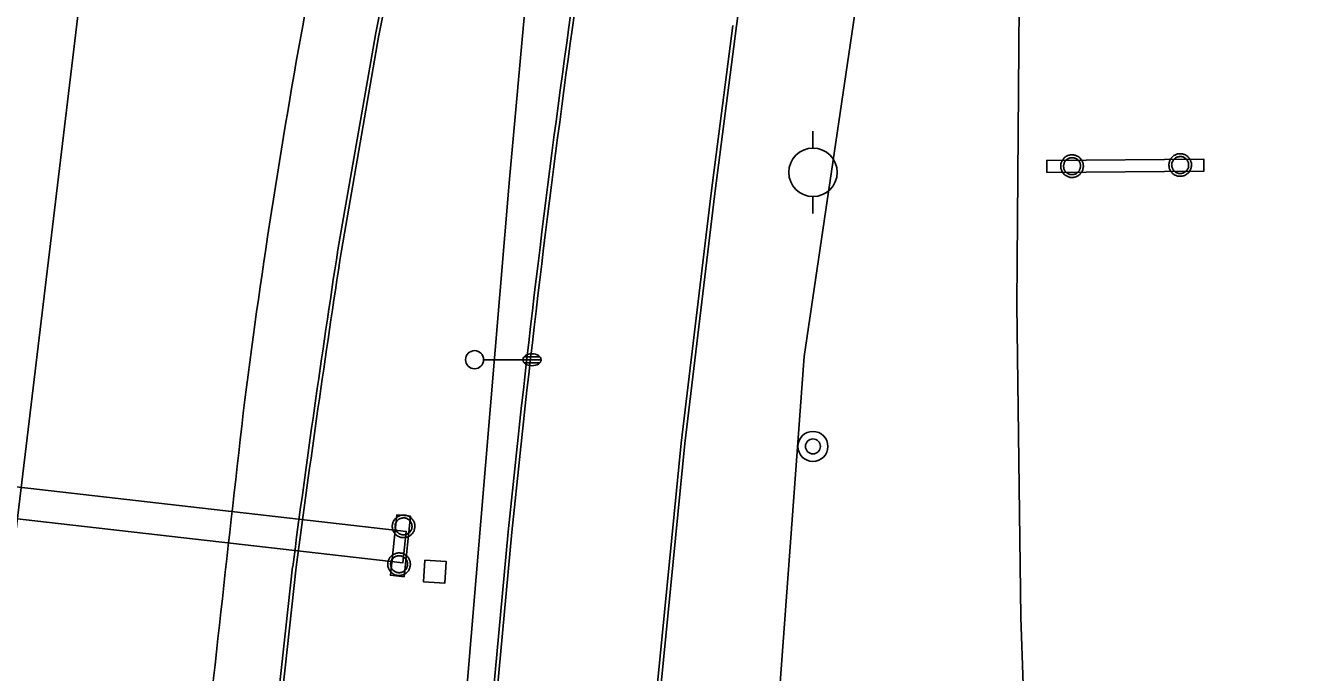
# Model space of a CAD drawing. Extents: x 2145380 to 2157287, y 139568 to 149130.
# Drawn here: x 2150853.5 to 2151063.6, y 146988.5 to 147095.4 of the extents above; entities that cross this region are included whole.
import ezdxf

# ---------------------------------------------------------------- set-up
doc = ezdxf.new("R2010")
doc.units = 0
for name, color, linetype in [('Default', 7, 'Continuous'), ('TOPO_Asphalt', 7, 'Continuous'), ('TOPO_Concrete', 7, 'Continuous'), ('TOPO_Curb Back', 7, 'Continuous'), ('TOPO_Fence', 7, 'Continuous'), ('TOPO_Light Pole', 7, 'Continuous'), ('TOPO_Power Pole', 7, 'Continuous'), ('TOPO_San Manhole', 7, 'Continuous'), ('TOPO_Sign', 7, 'Continuous')]:
    doc.layers.add(name, color=color, linetype=linetype)

# ---------------------------------------------------------------- blocks, each defined once
blk = doc.blocks.new('LP')
at = {"layer": 'TOPO_Light Pole'}
blk.add_line((3.81, 0), (20.32, 0), dxfattribs=at)
for points in [[(20.32, 0), (27.94, 0)], [(20.32, 0), (23.5, 0)], [(20.83, 1.27), (27.43, 1.27)], [(20.83, 1.27), (23.5, 1.27)], [(23.71, 1.27), (27.43, 1.27)], [(23.71, 0), (27.94, 0)], [(20.83, -1.27), (27.43, -1.27)], [(20.83, -1.27), (23.5, -1.27)], [(23.71, -1.27), (27.43, -1.27)]]:
    blk.add_lwpolyline(points, dxfattribs=at)
blk.add_circle((0, 0), 3.81, dxfattribs=at)
blk.add_ellipse((24.13, 0), major_axis=(3.81, 0), ratio=0.666667, dxfattribs=at)
blk = doc.blocks.new('POWPOL')
at = {"layer": 'TOPO_Power Pole'}
for p, q in [((0, 10.16), (0, 17.34)), ((0, -10.16), (0, -17.34))]:
    blk.add_line(p, q, dxfattribs=at)
blk.add_circle((0, 0), 10.16, dxfattribs=at)
blk = doc.blocks.new('EXMHSS')
at = {"layer": 'Default'}
for radius in [6.3, 3.13]:
    blk.add_circle((0, 0), radius, dxfattribs=at)

msp = doc.modelspace()

# ---------------------------------------------------------------- linework, layer by layer
at = {"layer": 'TOPO_Asphalt'}
for points in [[(2151007.26, 147202.82), (2151013.49, 147201.75), (2151017.45, 147197.83), (2151027.14, 147194.06), (2151021.54, 147178.62), (2151018.56, 147143.46), (2151017.95, 147105.88), (2151017.5, 147049.29), (2151018.15, 146997.6), (2151018.94, 146975.35), (2151019.5, 146964.7), (2151020.14, 146953.42), (2151064.26, 146954.67), (2151108.27, 146957.52), (2151135.16, 146961.32), (2151160.31, 146967.35), (2151181.02, 146973.11), (2151201.45, 146974.43), (2151205.64, 146974.31), (2151204.56, 147013.05), (2151207.69, 147013.1), (2151207.24, 147102.83)], [(2150819.78, 146571.32), (2150823.49, 146659.32), (2150828.97, 146758.61), (2150835.17, 146838.37), (2150842.86, 146924.28), (2150851.46, 147007.54), (2150862.87, 147102.56)]]:
    msp.add_lwpolyline(points, dxfattribs=at)
for centre, radius, start, end in [((2152089.89, 146879.1), 1209.99, 169.49219, 172.66699), ((2159735.74, 146019.49), 8903.87, 173.460515, 173.914528)]:
    msp.add_arc(centre, radius, start, end, dxfattribs=at)
at = {"layer": 'TOPO_Concrete'}
for points in [[(2150917.23, 147014.31), (2150916.14, 147004.3), (2150913.88, 147004.54), (2150914.97, 147014.55), (2150917.23, 147014.31)], [(2150919.59, 147007.03), (2150923.09, 147006.82), (2150922.87, 147003.22), (2150919.38, 147003.43), (2150919.59, 147007.03)]]:
    msp.add_lwpolyline(points, dxfattribs=at)
at = {"layer": 'TOPO_Curb Back'}
for points in [[(2151030.36, 147540.35), (2151008.31, 147465.38), (2150987.94, 147395.68), (2150959.02, 147309.46), (2150949.52, 147257.94), (2150947.03, 147247.03), (2150934.41, 147200.86), (2150921.9, 147146.55), (2150911.41, 147093.91)], [(2151030.89, 147540.05), (2151008.88, 147465.21), (2150988.52, 147395.5), (2150959.6, 147309.31), (2150950.11, 147257.82), (2150947.61, 147246.89), (2150934.99, 147200.71), (2150922.49, 147146.42), (2150912, 147093.79)], [(2150943.41, 147095.16), (2150952.8, 147162.7), (2150964.12, 147229.48), (2150975.61, 147289.65), (2150988.78, 147350.2), (2151004.02, 147415.95), (2151021.16, 147488.54), (2151033.08, 147539.76)], [(2150944, 147095.07), (2150953.39, 147162.61), (2150964.71, 147229.38), (2150976.2, 147289.53), (2150989.36, 147350.06), (2151004.6, 147415.82), (2151021.74, 147488.4), (2151033.72, 147539.83)], [(2150984.98, 147189.31), (2150974.54, 147120.31), (2150971.14, 147095.35)], [(2150957.3, 146978.88), (2150961.98, 147026.4), (2150966.95, 147067.73), (2150970.55, 147095.43)], [(2150957.9, 146978.8), (2150962.57, 147026.34), (2150967.54, 147067.65), (2150971.14, 147095.35)], [(2150905.19, 147058.32), (2150911.41, 147093.9)], [(2150905.78, 147058.22), (2150912, 147093.8)], [(2150933.38, 147011.7), (2150929.67, 146971.79), (2150924.39, 146906.44), (2150921.04, 146849.88), (2150918.61, 146786.29), (2150917.91, 146731.92), (2150918.19, 146677.98), (2150918.67, 146605.69), (2150918.74, 146559.78), (2150919.31, 146489.53), (2150919.58, 146406.28), (2150920.14, 146329.02), (2150920.66, 146246.78), (2150921.11, 146183.58), (2150921.16, 146175.03)], [(2150933.98, 147011.65), (2150930.26, 146971.74), (2150924.99, 146906.4), (2150921.64, 146849.85), (2150919.21, 146786.28), (2150918.51, 146731.92), (2150918.79, 146677.98), (2150919.27, 146605.69), (2150919.34, 146559.78), (2150919.91, 146489.54), (2150920.18, 146406.28), (2150920.74, 146329.03), (2150921.26, 146246.78), (2150921.71, 146183.58), (2150921.76, 146175.03)], [(2150865.91, 145690.86), (2150865.88, 145696.8), (2150865.43, 145752.95), (2150864.93, 145837.07), (2150864.77, 145907.99), (2150864.36, 145986.9), (2150863.7, 146078.74), (2150863.02, 146167.53), (2150862.65, 146235.61), (2150862.1, 146318.52), (2150862.05, 146401.75), (2150862.72, 146461.35), (2150863.98, 146519.89), (2150866.08, 146585.06), (2150868.64, 146639.64), (2150871.05, 146692), (2150874.89, 146753.98), (2150878.84, 146810.1), (2150884.52, 146876.52), (2150892.12, 146955), (2150897.72, 147005.96)], [(2150866.51, 145690.86), (2150866.48, 145696.8), (2150866.03, 145752.96), (2150865.53, 145837.07), (2150865.37, 145907.99), (2150864.96, 145986.9), (2150864.3, 146078.74), (2150863.62, 146167.54), (2150863.25, 146235.62), (2150862.7, 146318.52), (2150862.65, 146401.75), (2150863.32, 146461.34), (2150864.58, 146519.87), (2150866.67, 146585.04), (2150869.24, 146639.61), (2150871.64, 146691.97), (2150875.49, 146753.94), (2150879.44, 146810.06), (2150885.12, 146876.47), (2150892.72, 146954.94), (2150898.32, 147005.89)]]:
    msp.add_lwpolyline(points, dxfattribs=at)
for centre, radius, start, end in [((2153172.92, 146784.86), 2251, 172.07657, 174.21614), ((2153173.13, 146784.83), 2250.61, 172.07672, 174.21602), ((2153295.75, 146690.72), 2418.65, 171.25807, 172.51109), ((2153295.23, 146690.8), 2417.53, 171.25815, 172.51114)]:
    msp.add_arc(centre, radius, start, end, dxfattribs=at)
at = {"layer": 'TOPO_Fence'}
for points in [[(2150915.52, 146167.74), (2150915.1, 146266.94), (2150914.68, 146361.73), (2150914.13, 146474.22), (2150913.56, 146573.2), (2150913.15, 146665.23), (2150912.91, 146777.14), (2150914.21, 146828.72), (2150919.01, 146898.79), (2150926.46, 146985.19), (2150933.61, 147070.03), (2150936.32, 147100.44), (2150940.26, 147145.37), (2150952.9, 147224.15), (2150962.41, 147270.35)], [(2150991.16, 147100.41), (2150982.32, 147040.72), (2150977.72, 146977.8), (2150977.8, 146967.47), (2150983.23, 146966.1), (2150983.14, 146963.13)]]:
    msp.add_lwpolyline(points, dxfattribs=at)
at = {"layer": 'TOPO_Power Pole'}
for points in [[(2151042.65, 147072.36), (2151042.66, 147072.49), (2151042.68, 147072.62), (2151042.7, 147072.74), (2151042.74, 147072.87), (2151042.77, 147073), (2151042.82, 147073.12), (2151042.88, 147073.24), (2151042.95, 147073.36), (2151043.03, 147073.47), (2151043.11, 147073.57), (2151043.19, 147073.67), (2151043.29, 147073.76), (2151043.39, 147073.84), (2151043.5, 147073.92), (2151043.62, 147073.99), (2151043.74, 147074.05), (2151043.85, 147074.1), (2151043.98, 147074.14), (2151044.11, 147074.18), (2151044.24, 147074.2), (2151044.38, 147074.22), (2151044.51, 147074.22), (2151044.63, 147074.22), (2151044.76, 147074.21), (2151044.89, 147074.19), (2151045.02, 147074.16), (2151045.15, 147074.12), (2151045.27, 147074.07), (2151045.39, 147074.02), (2151045.51, 147073.95), (2151045.62, 147073.88), (2151045.72, 147073.8), (2151045.82, 147073.71), (2151045.91, 147073.62), (2151046, 147073.51), (2151046.08, 147073.4), (2151046.15, 147073.29), (2151046.21, 147073.18), (2151046.26, 147073.05), (2151046.31, 147072.93), (2151046.34, 147072.8), (2151046.38, 147072.67), (2151046.39, 147072.54), (2151046.4, 147072.41), (2151046.4, 147072.28), (2151046.39, 147072.15), (2151046.37, 147072.02), (2151046.34, 147071.89), (2151046.3, 147071.76), (2151046.26, 147071.64), (2151046.2, 147071.52), (2151046.14, 147071.4), (2151046.07, 147071.29), (2151045.99, 147071.18), (2151045.9, 147071.08), (2151045.8, 147070.99), (2151045.71, 147070.91), (2151045.6, 147070.82), (2151045.49, 147070.75), (2151045.37, 147070.69), (2151045.25, 147070.63), (2151045.13, 147070.58), (2151045, 147070.55), (2151044.87, 147070.52), (2151044.74, 147070.5), (2151044.61, 147070.49), (2151044.49, 147070.49), (2151044.35, 147070.5), (2151044.22, 147070.51), (2151044.09, 147070.54), (2151043.97, 147070.57), (2151043.84, 147070.62), (2151043.72, 147070.67), (2151043.6, 147070.74), (2151043.49, 147070.8), (2151043.38, 147070.88), (2151043.28, 147070.97), (2151043.18, 147071.06), (2151043.09, 147071.16), (2151043.01, 147071.27), (2151042.94, 147071.37), (2151042.87, 147071.48), (2151042.82, 147071.61), (2151042.76, 147071.73), (2151042.73, 147071.86), (2151042.7, 147071.98), (2151042.68, 147072.12), (2151042.66, 147072.25), (2151042.65, 147072.36)], [(2151024.77, 147072.17), (2151024.78, 147072.3), (2151024.79, 147072.43), (2151024.81, 147072.56), (2151024.85, 147072.69), (2151024.89, 147072.81), (2151024.94, 147072.94), (2151025, 147073.06), (2151025.06, 147073.17), (2151025.15, 147073.28), (2151025.22, 147073.39), (2151025.31, 147073.48), (2151025.41, 147073.58), (2151025.51, 147073.66), (2151025.62, 147073.74), (2151025.74, 147073.8), (2151025.85, 147073.86), (2151025.97, 147073.91), (2151026.1, 147073.96), (2151026.23, 147074), (2151026.36, 147074.02), (2151026.49, 147074.04), (2151026.62, 147074.04), (2151026.75, 147074.04), (2151026.88, 147074.02), (2151027.01, 147074.01), (2151027.14, 147073.97), (2151027.27, 147073.94), (2151027.39, 147073.88), (2151027.51, 147073.83), (2151027.63, 147073.77), (2151027.74, 147073.7), (2151027.84, 147073.61), (2151027.94, 147073.53), (2151028.03, 147073.43), (2151028.12, 147073.33), (2151028.19, 147073.22), (2151028.26, 147073.11), (2151028.33, 147072.99), (2151028.38, 147072.87), (2151028.43, 147072.74), (2151028.46, 147072.62), (2151028.49, 147072.49), (2151028.5, 147072.35), (2151028.51, 147072.22), (2151028.51, 147072.1), (2151028.5, 147071.96), (2151028.48, 147071.83), (2151028.45, 147071.7), (2151028.42, 147071.58), (2151028.37, 147071.45), (2151028.31, 147071.34), (2151028.26, 147071.22), (2151028.18, 147071.11), (2151028.1, 147071), (2151028.01, 147070.9), (2151027.92, 147070.8), (2151027.82, 147070.72), (2151027.71, 147070.64), (2151027.6, 147070.57), (2151027.49, 147070.5), (2151027.37, 147070.45), (2151027.25, 147070.4), (2151027.11, 147070.36), (2151026.99, 147070.33), (2151026.86, 147070.31), (2151026.73, 147070.3), (2151026.6, 147070.3), (2151026.47, 147070.31), (2151026.34, 147070.32), (2151026.2, 147070.35), (2151026.08, 147070.39), (2151025.96, 147070.44), (2151025.83, 147070.49), (2151025.71, 147070.55), (2151025.6, 147070.62), (2151025.5, 147070.7), (2151025.39, 147070.78), (2151025.3, 147070.87), (2151025.21, 147070.97), (2151025.13, 147071.08), (2151025.05, 147071.19), (2151024.99, 147071.3), (2151024.93, 147071.42), (2151024.88, 147071.55), (2151024.84, 147071.67), (2151024.81, 147071.8), (2151024.79, 147071.93), (2151024.78, 147072.06), (2151024.77, 147072.17)], [(2151025.24, 147072.17), (2151025.25, 147072.28), (2151025.26, 147072.4), (2151025.28, 147072.51), (2151025.32, 147072.62), (2151025.36, 147072.73), (2151025.41, 147072.83), (2151025.47, 147072.92), (2151025.53, 147073.02), (2151025.6, 147073.11), (2151025.69, 147073.19), (2151025.77, 147073.27), (2151025.87, 147073.34), (2151025.96, 147073.39), (2151026.07, 147073.45), (2151026.17, 147073.49), (2151026.28, 147073.53), (2151026.4, 147073.55), (2151026.5, 147073.57), (2151026.62, 147073.57), (2151026.73, 147073.57), (2151026.84, 147073.56), (2151026.96, 147073.54), (2151027.07, 147073.5), (2151027.17, 147073.47), (2151027.28, 147073.42), (2151027.38, 147073.36), (2151027.47, 147073.3), (2151027.57, 147073.23), (2151027.65, 147073.15), (2151027.72, 147073.06), (2151027.8, 147072.97), (2151027.85, 147072.87), (2151027.91, 147072.77), (2151027.96, 147072.67), (2151027.99, 147072.56), (2151028.02, 147072.45), (2151028.04, 147072.33), (2151028.05, 147072.22), (2151028.05, 147072.11), (2151028.04, 147072), (2151028.01, 147071.89), (2151027.99, 147071.77), (2151027.95, 147071.66), (2151027.9, 147071.56), (2151027.85, 147071.46), (2151027.79, 147071.36), (2151027.72, 147071.27), (2151027.64, 147071.19), (2151027.56, 147071.11), (2151027.47, 147071.04), (2151027.37, 147070.98), (2151027.28, 147070.92), (2151027.16, 147070.87), (2151027.06, 147070.83), (2151026.95, 147070.8), (2151026.84, 147070.78), (2151026.72, 147070.77), (2151026.62, 147070.77), (2151026.5, 147070.78), (2151026.39, 147070.79), (2151026.27, 147070.81), (2151026.16, 147070.85), (2151026.06, 147070.9), (2151025.96, 147070.95), (2151025.86, 147071.01), (2151025.77, 147071.08), (2151025.68, 147071.15), (2151025.6, 147071.24), (2151025.52, 147071.33), (2151025.46, 147071.42), (2151025.41, 147071.52), (2151025.36, 147071.62), (2151025.31, 147071.73), (2151025.28, 147071.84), (2151025.26, 147071.95), (2151025.25, 147072.07), (2151025.24, 147072.17)], [(2151043.12, 147072.36), (2151043.13, 147072.47), (2151043.14, 147072.58), (2151043.17, 147072.69), (2151043.2, 147072.8), (2151043.24, 147072.91), (2151043.29, 147073.02), (2151043.35, 147073.11), (2151043.42, 147073.21), (2151043.49, 147073.29), (2151043.57, 147073.37), (2151043.66, 147073.46), (2151043.75, 147073.52), (2151043.85, 147073.58), (2151043.95, 147073.63), (2151044.05, 147073.67), (2151044.16, 147073.71), (2151044.28, 147073.73), (2151044.39, 147073.76), (2151044.51, 147073.76), (2151044.62, 147073.76), (2151044.73, 147073.75), (2151044.84, 147073.72), (2151044.95, 147073.69), (2151045.06, 147073.65), (2151045.17, 147073.61), (2151045.26, 147073.55), (2151045.36, 147073.48), (2151045.45, 147073.41), (2151045.53, 147073.34), (2151045.61, 147073.25), (2151045.68, 147073.15), (2151045.74, 147073.06), (2151045.79, 147072.96), (2151045.84, 147072.85), (2151045.88, 147072.74), (2151045.91, 147072.63), (2151045.92, 147072.52), (2151045.93, 147072.41), (2151045.93, 147072.3), (2151045.92, 147072.19), (2151045.9, 147072.07), (2151045.88, 147071.96), (2151045.83, 147071.85), (2151045.79, 147071.75), (2151045.74, 147071.65), (2151045.67, 147071.55), (2151045.61, 147071.46), (2151045.53, 147071.37), (2151045.44, 147071.29), (2151045.35, 147071.22), (2151045.25, 147071.16), (2151045.16, 147071.1), (2151045.05, 147071.05), (2151044.95, 147071.02), (2151044.83, 147070.99), (2151044.72, 147070.97), (2151044.6, 147070.96), (2151044.5, 147070.96), (2151044.38, 147070.97), (2151044.27, 147070.98), (2151044.15, 147071), (2151044.04, 147071.04), (2151043.94, 147071.08), (2151043.84, 147071.13), (2151043.74, 147071.2), (2151043.65, 147071.27), (2151043.56, 147071.34), (2151043.48, 147071.42), (2151043.41, 147071.51), (2151043.34, 147071.61), (2151043.29, 147071.7), (2151043.24, 147071.81), (2151043.19, 147071.92), (2151043.17, 147072.03), (2151043.14, 147072.14), (2151043.13, 147072.25), (2151043.12, 147072.36)], [(2150914.19, 147012.63), (2150914.2, 147012.76), (2150914.21, 147012.89), (2150914.24, 147013.01), (2150914.27, 147013.14), (2150914.31, 147013.27), (2150914.36, 147013.39), (2150914.42, 147013.51), (2150914.49, 147013.63), (2150914.57, 147013.74), (2150914.65, 147013.84), (2150914.73, 147013.94), (2150914.83, 147014.03), (2150914.93, 147014.11), (2150915.04, 147014.19), (2150915.16, 147014.26), (2150915.28, 147014.32), (2150915.39, 147014.37), (2150915.52, 147014.41), (2150915.65, 147014.45), (2150915.78, 147014.47), (2150915.91, 147014.49), (2150916.05, 147014.49), (2150916.17, 147014.49), (2150916.3, 147014.48), (2150916.43, 147014.46), (2150916.56, 147014.43), (2150916.69, 147014.39), (2150916.81, 147014.34), (2150916.93, 147014.29), (2150917.05, 147014.22), (2150917.16, 147014.15), (2150917.26, 147014.07), (2150917.36, 147013.98), (2150917.45, 147013.89), (2150917.54, 147013.78), (2150917.61, 147013.67), (2150917.69, 147013.56), (2150917.75, 147013.45), (2150917.8, 147013.32), (2150917.85, 147013.2), (2150917.88, 147013.07), (2150917.91, 147012.94), (2150917.93, 147012.81), (2150917.94, 147012.68), (2150917.94, 147012.55), (2150917.93, 147012.42), (2150917.9, 147012.29), (2150917.88, 147012.16), (2150917.84, 147012.03), (2150917.8, 147011.91), (2150917.74, 147011.79), (2150917.68, 147011.67), (2150917.6, 147011.56), (2150917.52, 147011.45), (2150917.44, 147011.35), (2150917.34, 147011.26), (2150917.25, 147011.18), (2150917.14, 147011.09), (2150917.03, 147011.02), (2150916.91, 147010.96), (2150916.79, 147010.9), (2150916.67, 147010.85), (2150916.54, 147010.82), (2150916.41, 147010.79), (2150916.28, 147010.77), (2150916.15, 147010.76), (2150916.02, 147010.76), (2150915.89, 147010.77), (2150915.76, 147010.78), (2150915.63, 147010.81), (2150915.5, 147010.84), (2150915.38, 147010.89), (2150915.25, 147010.94), (2150915.14, 147011.01), (2150915.03, 147011.07), (2150914.92, 147011.15), (2150914.81, 147011.24), (2150914.72, 147011.33), (2150914.63, 147011.43), (2150914.55, 147011.54), (2150914.48, 147011.64), (2150914.41, 147011.75), (2150914.35, 147011.88), (2150914.3, 147012), (2150914.26, 147012.13), (2150914.24, 147012.25), (2150914.21, 147012.39), (2150914.2, 147012.52), (2150914.19, 147012.63)], [(2150914.66, 147012.63), (2150914.67, 147012.74), (2150914.68, 147012.85), (2150914.7, 147012.96), (2150914.74, 147013.07), (2150914.78, 147013.18), (2150914.83, 147013.29), (2150914.89, 147013.38), (2150914.95, 147013.48), (2150915.03, 147013.56), (2150915.11, 147013.64), (2150915.2, 147013.73), (2150915.29, 147013.79), (2150915.39, 147013.85), (2150915.49, 147013.9), (2150915.59, 147013.94), (2150915.7, 147013.98), (2150915.82, 147014), (2150915.93, 147014.03), (2150916.05, 147014.03), (2150916.15, 147014.03), (2150916.26, 147014.02), (2150916.38, 147013.99), (2150916.49, 147013.96), (2150916.6, 147013.92), (2150916.7, 147013.88), (2150916.8, 147013.82), (2150916.9, 147013.75), (2150916.99, 147013.68), (2150917.07, 147013.61), (2150917.15, 147013.52), (2150917.22, 147013.42), (2150917.28, 147013.33), (2150917.33, 147013.23), (2150917.38, 147013.12), (2150917.41, 147013.01), (2150917.45, 147012.9), (2150917.46, 147012.79), (2150917.47, 147012.68), (2150917.47, 147012.57), (2150917.46, 147012.46), (2150917.44, 147012.34), (2150917.41, 147012.23), (2150917.37, 147012.12), (2150917.33, 147012.02), (2150917.28, 147011.92), (2150917.21, 147011.82), (2150917.15, 147011.73), (2150917.06, 147011.64), (2150916.98, 147011.56), (2150916.89, 147011.49), (2150916.79, 147011.43), (2150916.7, 147011.37), (2150916.59, 147011.32), (2150916.49, 147011.29), (2150916.37, 147011.26), (2150916.26, 147011.24), (2150916.14, 147011.23), (2150916.04, 147011.23), (2150915.92, 147011.24), (2150915.81, 147011.25), (2150915.69, 147011.27), (2150915.58, 147011.31), (2150915.48, 147011.35), (2150915.38, 147011.4), (2150915.28, 147011.47), (2150915.19, 147011.54), (2150915.1, 147011.61), (2150915.02, 147011.69), (2150914.95, 147011.78), (2150914.88, 147011.88), (2150914.83, 147011.97), (2150914.78, 147012.08), (2150914.73, 147012.19), (2150914.7, 147012.3), (2150914.68, 147012.41), (2150914.67, 147012.52), (2150914.66, 147012.63)], [(2150913.45, 147006.36), (2150913.45, 147006.49), (2150913.47, 147006.63), (2150913.49, 147006.75), (2150913.53, 147006.88), (2150913.57, 147007.01), (2150913.62, 147007.13), (2150913.68, 147007.25), (2150913.74, 147007.37), (2150913.82, 147007.48), (2150913.9, 147007.58), (2150913.99, 147007.68), (2150914.09, 147007.77), (2150914.19, 147007.85), (2150914.3, 147007.93), (2150914.41, 147008), (2150914.53, 147008.05), (2150914.65, 147008.11), (2150914.77, 147008.15), (2150914.9, 147008.19), (2150915.04, 147008.21), (2150915.17, 147008.23), (2150915.3, 147008.23), (2150915.43, 147008.23), (2150915.56, 147008.22), (2150915.69, 147008.2), (2150915.81, 147008.17), (2150915.94, 147008.13), (2150916.06, 147008.08), (2150916.19, 147008.03), (2150916.3, 147007.96), (2150916.41, 147007.89), (2150916.52, 147007.81), (2150916.61, 147007.72), (2150916.71, 147007.62), (2150916.79, 147007.52), (2150916.87, 147007.41), (2150916.94, 147007.3), (2150917.01, 147007.18), (2150917.06, 147007.06), (2150917.1, 147006.93), (2150917.14, 147006.81), (2150917.17, 147006.68), (2150917.18, 147006.55), (2150917.19, 147006.41), (2150917.19, 147006.29), (2150917.18, 147006.16), (2150917.16, 147006.03), (2150917.13, 147005.89), (2150917.09, 147005.77), (2150917.05, 147005.64), (2150916.99, 147005.53), (2150916.94, 147005.41), (2150916.86, 147005.3), (2150916.78, 147005.19), (2150916.69, 147005.09), (2150916.6, 147004.99), (2150916.5, 147004.91), (2150916.39, 147004.83), (2150916.28, 147004.76), (2150916.17, 147004.69), (2150916.05, 147004.64), (2150915.92, 147004.59), (2150915.79, 147004.55), (2150915.67, 147004.53), (2150915.54, 147004.5), (2150915.4, 147004.49), (2150915.28, 147004.49), (2150915.15, 147004.5), (2150915.02, 147004.52), (2150914.88, 147004.55), (2150914.76, 147004.58), (2150914.64, 147004.63), (2150914.51, 147004.68), (2150914.39, 147004.74), (2150914.28, 147004.81), (2150914.17, 147004.89), (2150914.07, 147004.97), (2150913.98, 147005.07), (2150913.89, 147005.16), (2150913.81, 147005.27), (2150913.73, 147005.38), (2150913.67, 147005.49), (2150913.61, 147005.62), (2150913.56, 147005.74), (2150913.52, 147005.87), (2150913.49, 147005.99), (2150913.47, 147006.12), (2150913.45, 147006.25), (2150913.45, 147006.36)], [(2150913.92, 147006.36), (2150913.92, 147006.47), (2150913.94, 147006.59), (2150913.96, 147006.7), (2150914, 147006.81), (2150914.04, 147006.92), (2150914.09, 147007.02), (2150914.14, 147007.12), (2150914.21, 147007.21), (2150914.28, 147007.3), (2150914.36, 147007.38), (2150914.45, 147007.46), (2150914.55, 147007.53), (2150914.64, 147007.58), (2150914.74, 147007.64), (2150914.85, 147007.68), (2150914.96, 147007.72), (2150915.07, 147007.74), (2150915.18, 147007.76), (2150915.3, 147007.76), (2150915.41, 147007.76), (2150915.52, 147007.75), (2150915.64, 147007.73), (2150915.75, 147007.7), (2150915.85, 147007.66), (2150915.96, 147007.62), (2150916.05, 147007.56), (2150916.15, 147007.49), (2150916.24, 147007.42), (2150916.33, 147007.34), (2150916.4, 147007.26), (2150916.47, 147007.16), (2150916.53, 147007.07), (2150916.59, 147006.96), (2150916.64, 147006.86), (2150916.67, 147006.75), (2150916.7, 147006.64), (2150916.71, 147006.53), (2150916.72, 147006.41), (2150916.72, 147006.3), (2150916.71, 147006.19), (2150916.69, 147006.08), (2150916.67, 147005.97), (2150916.63, 147005.86), (2150916.58, 147005.75), (2150916.53, 147005.65), (2150916.47, 147005.56), (2150916.4, 147005.46), (2150916.32, 147005.38), (2150916.24, 147005.3), (2150916.14, 147005.23), (2150916.05, 147005.17), (2150915.95, 147005.11), (2150915.84, 147005.06), (2150915.74, 147005.02), (2150915.62, 147004.99), (2150915.51, 147004.97), (2150915.39, 147004.96), (2150915.29, 147004.96), (2150915.18, 147004.97), (2150915.07, 147004.98), (2150914.95, 147005.01), (2150914.84, 147005.04), (2150914.74, 147005.09), (2150914.64, 147005.14), (2150914.54, 147005.21), (2150914.44, 147005.27), (2150914.36, 147005.34), (2150914.28, 147005.43), (2150914.2, 147005.52), (2150914.14, 147005.62), (2150914.09, 147005.71), (2150914.04, 147005.81), (2150913.99, 147005.92), (2150913.96, 147006.03), (2150913.94, 147006.14), (2150913.92, 147006.26), (2150913.92, 147006.36)]]:
    msp.add_lwpolyline(points, dxfattribs=at)
at = {"layer": 'TOPO_Sign'}
for points in [[(2151022.48, 147071.14), (2151048.44, 147071.33), (2151048.43, 147073.33), (2151022.46, 147073.13)], [(2150766.15, 147023.69), (2150915.92, 147006.57), (2150916.51, 147011.78), (2150766.74, 147028.91)]]:
    msp.add_lwpolyline(points, close=True, dxfattribs=at)

# ---------------------------------------------------------------- block references
at = {"layer": 'TOPO_Light Pole', "xscale": 0.39370000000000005, "yscale": 0.3937000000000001}
msp.add_blockref('LP', (2150927.81, 147040.17), dxfattribs=at)
at = {"layer": 'TOPO_Power Pole', "xscale": 0.39370000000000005, "yscale": 0.3937000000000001}
msp.add_blockref('POWPOL', (2150983.79, 147071.15), dxfattribs=at)
at = {"layer": 'TOPO_San Manhole', "xscale": 0.39370000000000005, "yscale": 0.3937000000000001}
msp.add_blockref('EXMHSS', (2150983.78, 147025.84), dxfattribs=at)

doc.saveas('drawing.dxf')
